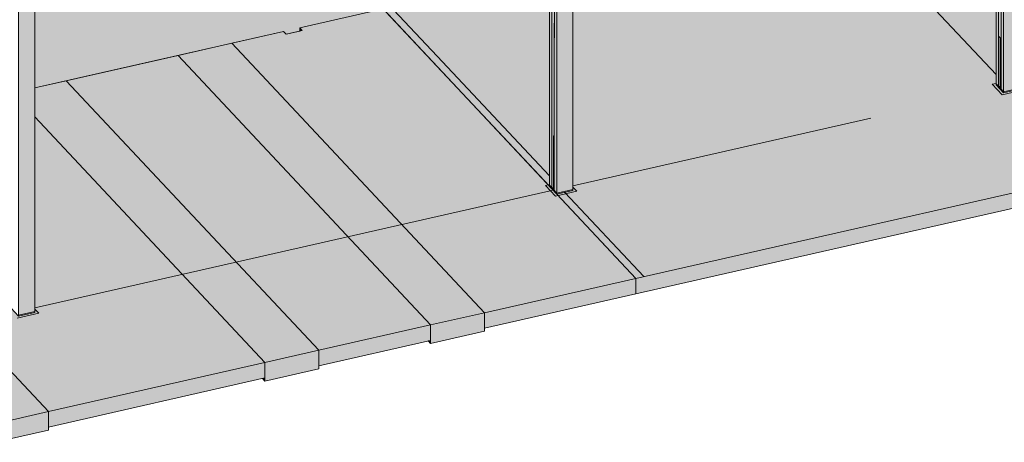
# Model space of a CAD drawing. Header units: millimetres. Extents: x 1567 to 2756, y -116 to 725.
# Tile 385 of 418: x 2349 to 2459, y 567 to 615. Entities that reach past the tile are written whole.
import ezdxf

# ---------------------------------------------------------------- set-up
doc = ezdxf.new("R2010")
doc.units = ezdxf.units.MM
doc.layers.add('Ech.1_75', color=7, linetype='Continuous')

msp = doc.modelspace()

# ---------------------------------------------------------------- hatches: boundary and pattern name
at = {"layer": 'Ech.1_75', "linetype": 'Continuous', "lineweight": 5, "true_color": 0xe0c8b3, "transparency": 33554687}
for points in [[(2461.197, 685.445), (2459.38, 685.816), (2459.379, 606.828), (2461.196, 607.24), (2461.196, 657.246), (2459.562, 658.99), (2459.562, 660.537), (2461.196, 661.173), (2461.196, 670.015), (2459.562, 671.759), (2459.562, 673.152), (2461.015, 673.482), (2461.196, 673.288), (2461.197, 685.445)], [(2459.38, 658.949), (2459.101, 658.886), (2459.1, 607.125), (2459.379, 606.828), (2459.38, 658.949)], [(2458.822, 655.912), (2458.543, 656.004), (2458.542, 607.721), (2458.821, 607.423), (2458.822, 655.912)], [(2409.13, 595.43), (2410.947, 595.842), (2410.947, 633.079), (2409.312, 634.823), (2409.312, 636.37), (2410.947, 637.006), (2410.947, 645.848), (2409.313, 647.592), (2409.131, 647.551), (2409.13, 595.43)], [(2348.589, 581.698), (2350.406, 582.11), (2350.406, 618.333), (2350.224, 618.149), (2348.771, 617.819), (2348.771, 619.789), (2350.406, 621.444), (2350.406, 624.223), (2348.771, 625.967), (2348.771, 627.36), (2350.224, 627.689), (2350.406, 627.495), (2350.406, 629.679), (2348.59, 628.832), (2348.589, 581.698)], [(2409.131, 630.139), (2408.852, 630.075), (2408.851, 595.728), (2409.13, 595.43), (2409.131, 630.139)], [(2408.572, 627.433), (2408.293, 627.524), (2408.293, 596.323), (2408.572, 596.026), (2408.572, 627.433)], [(2408.808, 601.883), (2408.851, 601.893), (2408.852, 627.342), (2408.572, 627.433), (2408.572, 596.026), (2408.773, 596.071), (2408.773, 601.856), (2408.773, 601.858), (2408.775, 601.862), (2408.777, 601.867), (2408.781, 601.871), (2408.786, 601.875), (2408.793, 601.878), (2408.8, 601.881), (2408.808, 601.883)], [(2458.821, 607.423), (2459.022, 607.469), (2459.022, 612.897), (2458.821, 613.111), (2458.821, 607.423)]]:
    msp.add_hatch(color=9, dxfattribs=at).paths.add_polyline_path(points)
at = {"layer": 'Ech.1_75', "linetype": 'Continuous', "lineweight": 5, "true_color": 0xf7d1b3, "transparency": 33554687}
msp.add_hatch(color=254, dxfattribs=at).paths.add_polyline_path([(2458.821, 613.111), (2459.1, 612.813), (2459.101, 650.997), (2458.822, 651.295), (2458.821, 613.111)])
at = {"layer": 'Ech.1_75', "linetype": 'Continuous', "lineweight": 5, "true_color": 0xf3f3f3, "transparency": 33554687}
for points in [[(2441.934, 627.674), (2440.118, 627.262), (2439.839, 627.56), (2410.947, 621.006), (2410.947, 595.726), (2409.13, 595.314), (2418.007, 585.843), (2482.18, 600.399), (2461.196, 622.789), (2461.196, 607.123), (2459.379, 606.711), (2458.542, 607.605), (2458.542, 625.62), (2453.764, 630.718), (2441.934, 628.035), (2441.934, 627.674)], [(2391.685, 616.276), (2389.869, 615.864), (2408.293, 596.207), (2408.293, 620.405), (2391.685, 616.638), (2391.685, 616.276)], [(2389.59, 616.162), (2380.206, 614.034), (2380.485, 613.736), (2378.669, 613.324), (2378.39, 613.622), (2372.578, 612.304), (2400.995, 581.985), (2418.007, 585.843), (2389.59, 616.162)], [(2380.206, 613.673), (2380.485, 613.736), (2380.206, 614.034), (2380.206, 613.673)], [(2372.578, 612.304), (2366.524, 610.93), (2394.94, 580.611), (2400.995, 581.985), (2372.578, 612.304)], [(2366.524, 610.93), (2353.931, 608.074), (2382.348, 577.755), (2394.94, 580.611), (2366.524, 610.93)], [(2353.931, 608.074), (2350.406, 607.274), (2350.406, 604.003), (2376.294, 576.382), (2382.348, 577.755), (2353.931, 608.074)], [(2329.08, 602.397), (2329.043, 602.389), (2329.012, 602.422), (2323.54, 601.18), (2351.956, 570.862), (2376.294, 576.382), (2350.406, 604.003), (2350.406, 581.994), (2348.589, 581.582), (2347.752, 582.475), (2347.752, 606.672), (2331.144, 602.905), (2331.144, 602.544), (2329.328, 602.132), (2329.08, 602.397)], [(2345.902, 569.488), (2351.956, 570.862), (2323.54, 601.18), (2319.325, 600.224), (2319.325, 597.845), (2345.902, 569.488)], [(2482.18, 600.399), (2418.007, 585.843), (2418.007, 584.102), (2482.18, 598.658), (2482.18, 600.399)], [(2418.007, 585.843), (2400.995, 581.985), (2400.995, 580.243), (2418.007, 584.102), (2418.007, 585.843)], [(2394.94, 578.522), (2400.995, 579.895), (2400.995, 581.985), (2394.94, 580.611), (2394.94, 578.522)], [(2382.348, 576.014), (2394.94, 578.87), (2394.94, 580.611), (2382.348, 577.755), (2382.348, 576.014)], [(2394.94, 578.87), (2394.671, 578.809), (2394.94, 578.522), (2394.94, 578.87)], [(2376.294, 574.292), (2382.348, 575.666), (2382.348, 577.755), (2376.294, 576.382), (2376.294, 574.292)], [(2351.956, 569.12), (2376.294, 574.641), (2376.294, 576.382), (2351.956, 570.862), (2351.956, 569.12)], [(2376.294, 574.641), (2376.025, 574.58), (2376.294, 574.292), (2376.294, 574.641)], [(2345.902, 567.399), (2351.956, 568.772), (2351.956, 570.862), (2345.902, 569.488), (2345.902, 567.399)]]:
    msp.add_hatch(color=7, dxfattribs=at).paths.add_polyline_path(points)
at = {"layer": 'Ech.1_75', "linetype": 'Continuous', "lineweight": 5, "true_color": 0xfdfdfd, "transparency": 33554687}
msp.add_hatch(color=7, dxfattribs=at).paths.add_polyline_path([(2359.101, 616.826), (2357.648, 616.496), (2356.129, 618.117), (2350.406, 616.819), (2350.406, 607.274), (2378.39, 613.622), (2378.669, 613.324), (2380.206, 613.673), (2380.206, 614.034), (2389.59, 616.162), (2389.59, 625.706), (2380.109, 623.556), (2380.551, 623.084), (2380.551, 621.691), (2379.098, 621.362), (2377.579, 622.982), (2358.659, 618.69), (2359.101, 618.219), (2359.101, 616.826)])
at = {"layer": 'Ech.1_75', "linetype": 'Continuous', "lineweight": 5, "true_color": 0xb3d6f7, "transparency": 33554687}
for points in [[(2459.028, 612.891), (2459.022, 612.897), (2459.022, 607.45), (2459.022, 607.449), (2459.023, 607.447), (2459.023, 607.444), (2459.025, 607.442), (2459.026, 607.44), (2459.028, 607.438), (2459.028, 612.891)], [(2459.1, 612.813), (2459.028, 612.891), (2459.028, 607.438), (2459.1, 607.36), (2459.1, 612.813)], [(2459.379, 606.828), (2458.542, 607.721), (2458.542, 607.605), (2459.379, 606.711), (2459.379, 606.828)], [(2459.022, 607.469), (2458.821, 607.423), (2459.1, 607.125), (2459.1, 607.36), (2459.028, 607.438), (2459.026, 607.44), (2459.025, 607.442), (2459.023, 607.444), (2459.023, 607.447), (2459.022, 607.449), (2459.022, 607.45), (2459.022, 607.469)], [(2459.379, 606.711), (2461.196, 607.123), (2461.196, 607.24), (2459.379, 606.828), (2459.379, 606.711)], [(2408.843, 601.87), (2408.851, 601.871), (2408.851, 601.893), (2408.808, 601.883), (2408.8, 601.881), (2408.793, 601.878), (2408.786, 601.875), (2408.781, 601.871), (2408.777, 601.867), (2408.775, 601.862), (2408.773, 601.858), (2408.773, 601.856), (2408.774, 601.853), (2408.776, 601.848), (2408.779, 601.844), (2408.851, 601.767), (2408.851, 601.814), (2408.824, 601.843), (2408.821, 601.846), (2408.82, 601.849), (2408.82, 601.852), (2408.82, 601.852), (2408.821, 601.855), (2408.822, 601.858), (2408.825, 601.861), (2408.828, 601.864), (2408.833, 601.866), (2408.838, 601.868), (2408.843, 601.87)], [(2408.777, 596.042), (2408.779, 596.04), (2408.779, 601.844), (2408.776, 601.848), (2408.774, 601.853), (2408.773, 601.856), (2408.773, 596.052), (2408.773, 596.051), (2408.774, 596.049), (2408.774, 596.047), (2408.776, 596.044), (2408.777, 596.042)], [(2408.851, 601.767), (2408.779, 601.844), (2408.779, 596.04), (2408.851, 595.963), (2408.851, 601.767)], [(2408.843, 601.87), (2408.838, 601.868), (2408.833, 601.866), (2408.828, 601.864), (2408.825, 601.861), (2408.822, 601.858), (2408.821, 601.855), (2408.82, 601.852), (2408.82, 601.852), (2408.82, 601.849), (2408.821, 601.846), (2408.824, 601.843), (2408.843, 601.823), (2408.843, 601.87)], [(2408.851, 601.871), (2408.843, 601.87), (2408.843, 601.823), (2408.851, 601.814), (2408.851, 601.871)], [(2409.13, 595.43), (2408.293, 596.323), (2408.293, 596.207), (2409.13, 595.314), (2409.13, 595.43)], [(2408.773, 596.071), (2408.572, 596.026), (2408.851, 595.728), (2408.851, 595.963), (2408.779, 596.04), (2408.777, 596.042), (2408.776, 596.044), (2408.774, 596.047), (2408.774, 596.049), (2408.773, 596.051), (2408.773, 596.052), (2408.773, 596.071)], [(2409.13, 595.314), (2410.947, 595.726), (2410.947, 595.842), (2409.13, 595.43), (2409.13, 595.314)], [(2348.589, 581.582), (2350.406, 581.994), (2350.406, 582.11), (2348.589, 581.698), (2348.589, 581.582)]]:
    msp.add_hatch(color=254, dxfattribs=at).paths.add_polyline_path(points)

# ---------------------------------------------------------------- linework, layer by layer
at = {"layer": 'Ech.1_75', "color": 7, "linetype": 'Continuous', "lineweight": 5}
for p, q in [((2441.026, 627.468), (2458.542, 608.78)), ((2395.662, 610.858), (2390.777, 616.07)), ((2395.662, 610.858), (2408.293, 597.382)), ((2410.947, 596.267), (2444.439, 603.864)), ((2350.406, 582.535), (2408.712, 595.761)), ((2410.038, 595.52), (2418.915, 586.049))]:
    msp.add_line(p, q, dxfattribs=at)
at = {"layer": 'Ech.1_75', "color": 9, "linetype": 'Continuous', "lineweight": 5}
for p, q in [((2458.1, 607.685), (2458.542, 607.786)), ((2459.216, 606.494), (2458.1, 607.685)), ((2461.638, 607.043), (2459.216, 606.494)), ((2407.851, 596.288), (2408.293, 596.388)), ((2408.967, 595.096), (2407.851, 596.288)), ((2411.389, 595.646), (2410.947, 596.117)), ((2411.389, 595.646), (2408.967, 595.096)), ((2350.848, 581.913), (2348.426, 581.364)), ((2350.848, 581.913), (2350.406, 582.385))]:
    msp.add_line(p, q, dxfattribs=at)
at = {"layer": 'Ech.1_75', "color": 7, "linetype": 'Continuous', "lineweight": 5}
for points in [[(2461.197, 685.445), (2459.38, 685.816), (2459.379, 606.828), (2461.196, 607.24), (2461.196, 657.246), (2459.562, 658.99), (2459.562, 660.537), (2461.196, 661.173), (2461.196, 670.015), (2459.562, 671.759), (2459.562, 673.152), (2461.015, 673.482), (2461.196, 673.288), (2461.197, 685.445)], [(2459.38, 658.949), (2459.101, 658.886), (2459.1, 607.125), (2459.379, 606.828), (2459.38, 658.949)], [(2458.822, 655.912), (2458.543, 656.004), (2458.542, 607.721), (2458.821, 607.423), (2458.822, 655.912)], [(2458.821, 613.111), (2459.1, 612.813), (2459.101, 650.997), (2458.822, 651.295), (2458.821, 613.111)], [(2409.13, 595.43), (2410.947, 595.842), (2410.947, 633.079), (2409.312, 634.823), (2409.312, 636.37), (2410.947, 637.006), (2410.947, 645.848), (2409.313, 647.592), (2409.131, 647.551), (2409.13, 595.43)], [(2441.934, 627.674), (2440.118, 627.262), (2439.839, 627.56), (2410.947, 621.006), (2410.947, 595.726), (2409.13, 595.314), (2418.007, 585.843), (2482.18, 600.399), (2461.196, 622.789), (2461.196, 607.123), (2459.379, 606.711), (2458.542, 607.605), (2458.542, 625.62), (2453.764, 630.718), (2441.934, 628.035), (2441.934, 627.674)], [(2348.589, 581.698), (2350.406, 582.11), (2350.406, 618.333), (2350.224, 618.149), (2348.771, 617.819), (2348.771, 619.789), (2350.406, 621.444), (2350.406, 624.223), (2348.771, 625.967), (2348.771, 627.36), (2350.224, 627.689), (2350.406, 627.495), (2350.406, 629.679), (2348.59, 628.832), (2348.589, 581.698)], [(2409.131, 630.139), (2408.852, 630.075), (2408.851, 595.728), (2409.13, 595.43), (2409.131, 630.139)], [(2408.572, 627.433), (2408.293, 627.524), (2408.293, 596.323), (2408.572, 596.026), (2408.572, 627.433)], [(2408.808, 601.883), (2408.851, 601.893), (2408.852, 627.342), (2408.572, 627.433), (2408.572, 596.026), (2408.773, 596.071), (2408.773, 601.856), (2408.773, 601.858), (2408.775, 601.862), (2408.777, 601.867), (2408.781, 601.871), (2408.786, 601.875), (2408.793, 601.878), (2408.8, 601.881), (2408.808, 601.883)], [(2359.101, 616.826), (2357.648, 616.496), (2356.129, 618.117), (2350.406, 616.819), (2350.406, 607.274), (2378.39, 613.622), (2378.669, 613.324), (2380.206, 613.673), (2380.206, 614.034), (2389.59, 616.162), (2389.59, 625.706), (2380.109, 623.556), (2380.551, 623.084), (2380.551, 621.691), (2379.098, 621.362), (2377.579, 622.982), (2358.659, 618.69), (2359.101, 618.219), (2359.101, 616.826)], [(2391.685, 616.276), (2389.869, 615.864), (2408.293, 596.207), (2408.293, 620.405), (2391.685, 616.638), (2391.685, 616.276)], [(2389.59, 616.162), (2380.206, 614.034), (2380.485, 613.736), (2378.669, 613.324), (2378.39, 613.622), (2372.578, 612.304), (2400.995, 581.985), (2418.007, 585.843), (2389.59, 616.162)], [(2380.206, 613.673), (2380.485, 613.736), (2380.206, 614.034), (2380.206, 613.673)], [(2458.821, 607.423), (2459.022, 607.469), (2459.022, 612.897), (2458.821, 613.111), (2458.821, 607.423)], [(2459.028, 612.891), (2459.022, 612.897), (2459.022, 607.45), (2459.022, 607.449), (2459.023, 607.447), (2459.023, 607.444), (2459.025, 607.442), (2459.026, 607.44), (2459.028, 607.438), (2459.028, 612.891)], [(2459.1, 612.813), (2459.028, 612.891), (2459.028, 607.438), (2459.1, 607.36), (2459.1, 612.813)], [(2372.578, 612.304), (2366.524, 610.93), (2394.94, 580.611), (2400.995, 581.985), (2372.578, 612.304)], [(2366.524, 610.93), (2353.931, 608.074), (2382.348, 577.755), (2394.94, 580.611), (2366.524, 610.93)], [(2353.931, 608.074), (2350.406, 607.274), (2350.406, 604.003), (2376.294, 576.382), (2382.348, 577.755), (2353.931, 608.074)], [(2459.379, 606.828), (2458.542, 607.721), (2458.542, 607.605), (2459.379, 606.711), (2459.379, 606.828)], [(2459.022, 607.469), (2458.821, 607.423), (2459.1, 607.125), (2459.1, 607.36), (2459.028, 607.438), (2459.026, 607.44), (2459.025, 607.442), (2459.023, 607.444), (2459.023, 607.447), (2459.022, 607.449), (2459.022, 607.45), (2459.022, 607.469)], [(2459.379, 606.711), (2461.196, 607.123), (2461.196, 607.24), (2459.379, 606.828), (2459.379, 606.711)], [(2329.08, 602.397), (2329.043, 602.389), (2329.012, 602.422), (2323.54, 601.18), (2351.956, 570.862), (2376.294, 576.382), (2350.406, 604.003), (2350.406, 581.994), (2348.589, 581.582), (2347.752, 582.475), (2347.752, 606.672), (2331.144, 602.905), (2331.144, 602.544), (2329.328, 602.132), (2329.08, 602.397)], [(2408.843, 601.87), (2408.851, 601.871), (2408.851, 601.893), (2408.808, 601.883), (2408.8, 601.881), (2408.793, 601.878), (2408.786, 601.875), (2408.781, 601.871), (2408.777, 601.867), (2408.775, 601.862), (2408.773, 601.858), (2408.773, 601.856), (2408.774, 601.853), (2408.776, 601.848), (2408.779, 601.844), (2408.851, 601.767), (2408.851, 601.814), (2408.824, 601.843), (2408.821, 601.846), (2408.82, 601.849), (2408.82, 601.852), (2408.82, 601.852), (2408.821, 601.855), (2408.822, 601.858), (2408.825, 601.861), (2408.828, 601.864), (2408.833, 601.866), (2408.838, 601.868), (2408.843, 601.87)], [(2408.777, 596.042), (2408.779, 596.04), (2408.779, 601.844), (2408.776, 601.848), (2408.774, 601.853), (2408.773, 601.856), (2408.773, 596.052), (2408.773, 596.051), (2408.774, 596.049), (2408.774, 596.047), (2408.776, 596.044), (2408.777, 596.042)], [(2408.851, 601.767), (2408.779, 601.844), (2408.779, 596.04), (2408.851, 595.963), (2408.851, 601.767)], [(2408.843, 601.87), (2408.838, 601.868), (2408.833, 601.866), (2408.828, 601.864), (2408.825, 601.861), (2408.822, 601.858), (2408.821, 601.855), (2408.82, 601.852), (2408.82, 601.852), (2408.82, 601.849), (2408.821, 601.846), (2408.824, 601.843), (2408.843, 601.823), (2408.843, 601.87)], [(2408.851, 601.871), (2408.843, 601.87), (2408.843, 601.823), (2408.851, 601.814), (2408.851, 601.871)], [(2345.902, 569.488), (2351.956, 570.862), (2323.54, 601.18), (2319.325, 600.224), (2319.325, 597.845), (2345.902, 569.488)], [(2482.18, 600.399), (2418.007, 585.843), (2418.007, 584.102), (2482.18, 598.658), (2482.18, 600.399)], [(2409.13, 595.43), (2408.293, 596.323), (2408.293, 596.207), (2409.13, 595.314), (2409.13, 595.43)], [(2408.773, 596.071), (2408.572, 596.026), (2408.851, 595.728), (2408.851, 595.963), (2408.779, 596.04), (2408.777, 596.042), (2408.776, 596.044), (2408.774, 596.047), (2408.774, 596.049), (2408.773, 596.051), (2408.773, 596.052), (2408.773, 596.071)], [(2409.13, 595.314), (2410.947, 595.726), (2410.947, 595.842), (2409.13, 595.43), (2409.13, 595.314)], [(2418.007, 585.843), (2400.995, 581.985), (2400.995, 580.243), (2418.007, 584.102), (2418.007, 585.843)], [(2348.589, 581.582), (2350.406, 581.994), (2350.406, 582.11), (2348.589, 581.698), (2348.589, 581.582)], [(2394.94, 578.522), (2400.995, 579.895), (2400.995, 581.985), (2394.94, 580.611), (2394.94, 578.522)], [(2382.348, 576.014), (2394.94, 578.87), (2394.94, 580.611), (2382.348, 577.755), (2382.348, 576.014)], [(2394.94, 578.87), (2394.671, 578.809), (2394.94, 578.522), (2394.94, 578.87)], [(2376.294, 574.292), (2382.348, 575.666), (2382.348, 577.755), (2376.294, 576.382), (2376.294, 574.292)], [(2351.956, 569.12), (2376.294, 574.641), (2376.294, 576.382), (2351.956, 570.862), (2351.956, 569.12)], [(2376.294, 574.641), (2376.025, 574.58), (2376.294, 574.292), (2376.294, 574.641)], [(2345.902, 567.399), (2351.956, 568.772), (2351.956, 570.862), (2345.902, 569.488), (2345.902, 567.399)]]:
    msp.add_lwpolyline(points, close=True, dxfattribs=at)

doc.saveas('drawing.dxf')
